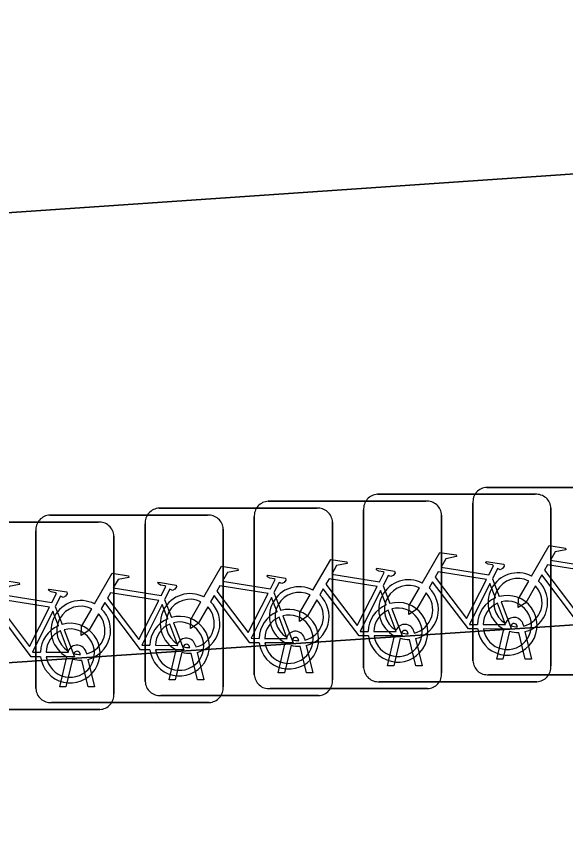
# Model space of a CAD drawing. Extents: x 160732 to 162107, y 387428 to 388479.
# Drawn here: x 160802.654 to 160805.58, y 388052.664 to 388057.103 of the extents above; entities that cross this region are included whole.
import ezdxf

# ---------------------------------------------------------------- set-up
doc = ezdxf.new("R2010")
doc.units = 0
for name, color, linetype in [('IMGEO_Fietsenrek', 7, 'Continuous'), ('IMGEO_Fietspad_gesloten', 7, 'Continuous'), ('IMGEO_Groenvoorziening', 7, 'Continuous'), ('IMGEO_Voetpad_open', 7, 'Continuous')]:
    doc.layers.add(name, color=color, linetype=linetype)

msp = doc.modelspace()

# ---------------------------------------------------------------- linework, layer by layer
at = {"layer": 'IMGEO_Fietsenrek'}
for p, q in [((160805.1619, 388054.5935), (160806.0028, 388054.5935)), ((160806.0028, 388054.5935), (160805.1619, 388054.5935)), ((160804.5789, 388054.5565), (160805.4198, 388054.5565)), ((160805.4198, 388054.5565), (160804.5789, 388054.5565)), ((160803.9959, 388054.5195), (160804.8368, 388054.5195)), ((160804.8368, 388054.5195), (160803.9959, 388054.5195)), ((160805.0875, 388053.6689), (160805.0875, 388054.5098)), ((160805.0875, 388054.5098), (160805.0875, 388053.6689)), ((160803.4139, 388054.4825), (160804.2548, 388054.4825)), ((160804.2548, 388054.4825), (160803.4139, 388054.4825)), ((160804.5045, 388053.6319), (160804.5045, 388054.4728)), ((160804.5045, 388054.4728), (160804.5045, 388053.6319)), ((160805.5035, 388054.4821), (160805.5035, 388053.6412)), ((160805.5035, 388053.6412), (160805.5035, 388054.4821)), ((160802.2479, 388054.4085), (160803.0888, 388054.4085)), ((160803.0888, 388054.4085), (160802.2479, 388054.4085)), ((160802.8309, 388054.4455), (160803.6718, 388054.4455)), ((160803.6718, 388054.4455), (160802.8309, 388054.4455)), ((160803.9215, 388053.5949), (160803.9215, 388054.4358)), ((160803.9215, 388054.4358), (160803.9215, 388053.5949)), ((160804.3385, 388054.4081), (160804.3385, 388053.5672)), ((160804.3385, 388053.5672), (160804.3385, 388054.4081)), ((160804.9205, 388054.4451), (160804.9205, 388053.6042)), ((160804.9205, 388053.6042), (160804.9205, 388054.4451)), ((160802.7565, 388053.5209), (160802.7565, 388054.3618)), ((160802.7565, 388054.3618), (160802.7565, 388053.5209)), ((160803.3395, 388053.5579), (160803.3395, 388054.3988)), ((160803.3395, 388054.3988), (160803.3395, 388053.5579)), ((160803.7555, 388054.3711), (160803.7555, 388053.5302)), ((160803.7555, 388053.5302), (160803.7555, 388054.3711)), ((160803.1725, 388054.3341), (160803.1725, 388053.4932)), ((160803.1725, 388053.4932), (160803.1725, 388054.3341)), ((160805.1912, 388054.1062), (160805.2275, 388054.011)), ((160804.6082, 388054.0692), (160804.6445, 388053.974)), ((160804.0262, 388054.0322), (160804.0625, 388053.937)), ((160802.8602, 388053.9582), (160802.8965, 388053.863)), ((160803.4432, 388053.9952), (160803.4795, 388053.9)), ((160805.2145, 388053.6783), (160805.2528, 388053.8383)), ((160805.2832, 388053.8261), (160805.2479, 388053.6783)), ((160805.3249, 388053.8499), (160805.3239, 388053.8542)), ((160805.3556, 388053.8614), (160805.3574, 388053.8535)), ((160804.1896, 388053.7874), (160804.1914, 388053.7795)), ((160804.6315, 388053.6413), (160804.6698, 388053.8013)), ((160804.7002, 388053.7891), (160804.6649, 388053.6413)), ((160804.7419, 388053.8129), (160804.7409, 388053.8172)), ((160804.783, 388053.6413), (160804.7491, 388053.783)), ((160804.7726, 388053.8244), (160804.7744, 388053.8165)), ((160804.7814, 388053.7873), (160804.8164, 388053.6413)), ((160805.366, 388053.6783), (160805.3321, 388053.82)), ((160805.3644, 388053.8243), (160805.3994, 388053.6783)), ((160803.5769, 388053.7389), (160803.5759, 388053.7432)), ((160803.6076, 388053.7504), (160803.6094, 388053.7425)), ((160804.0485, 388053.6043), (160804.0868, 388053.7643)), ((160804.1172, 388053.7521), (160804.0819, 388053.6043)), ((160804.1589, 388053.7759), (160804.1579, 388053.7802)), ((160804.2, 388053.6043), (160804.1661, 388053.746)), ((160804.1984, 388053.7503), (160804.2334, 388053.6043)), ((160802.9939, 388053.7019), (160802.9929, 388053.7062)), ((160803.0246, 388053.7134), (160803.0264, 388053.7055)), ((160803.4665, 388053.5673), (160803.5048, 388053.7273)), ((160803.5352, 388053.7151), (160803.4999, 388053.5673)), ((160803.618, 388053.5673), (160803.5841, 388053.709)), ((160803.6164, 388053.7133), (160803.6514, 388053.5673)), ((160802.8835, 388053.5303), (160802.9218, 388053.6903)), ((160802.9522, 388053.6781), (160802.9169, 388053.5303)), ((160803.035, 388053.5303), (160803.0011, 388053.672)), ((160803.0334, 388053.6763), (160803.0684, 388053.5303)), ((160805.2479, 388053.6783), (160805.2145, 388053.6783)), ((160805.3994, 388053.6783), (160805.366, 388053.6783)), ((160804.0819, 388053.6043), (160804.0485, 388053.6043)), ((160804.2334, 388053.6043), (160804.2, 388053.6043)), ((160804.6649, 388053.6413), (160804.6315, 388053.6413)), ((160804.8164, 388053.6413), (160804.783, 388053.6413)), ((160803.4999, 388053.5673), (160803.4665, 388053.5673)), ((160803.6514, 388053.5673), (160803.618, 388053.5673)), ((160806.0121, 388053.5945), (160805.1712, 388053.5945)), ((160805.1712, 388053.5945), (160806.0121, 388053.5945)), ((160802.9169, 388053.5303), (160802.8835, 388053.5303)), ((160803.0684, 388053.5303), (160803.035, 388053.5303)), ((160804.8461, 388053.5205), (160804.0052, 388053.5205)), ((160804.0052, 388053.5205), (160804.8461, 388053.5205)), ((160805.4291, 388053.5575), (160804.5882, 388053.5575)), ((160804.5882, 388053.5575), (160805.4291, 388053.5575)), ((160804.2641, 388053.4835), (160803.4232, 388053.4835)), ((160803.4232, 388053.4835), (160804.2641, 388053.4835)), ((160803.6811, 388053.4465), (160802.8402, 388053.4465)), ((160802.8402, 388053.4465), (160803.6811, 388053.4465)), ((160803.0981, 388053.4095), (160802.2572, 388053.4095)), ((160802.2572, 388053.4095), (160803.0981, 388053.4095))]:
    msp.add_line(p, q, dxfattribs=at)
for points in [[(160805.4001, 388054.1202), (160805.4948, 388054.2837), (160805.581, 388054.2699), (160805.5827, 388054.2612), (160805.5266, 388054.2503), (160805.5004, 388054.205), (160805.7556, 388054.1642)], [(160804.8171, 388054.0832), (160804.9118, 388054.2467), (160804.998, 388054.2329), (160804.9997, 388054.2242), (160804.9436, 388054.2133), (160804.9174, 388054.168), (160805.1726, 388054.1272)], [(160804.2341, 388054.0462), (160804.3288, 388054.2097), (160804.415, 388054.1959), (160804.4167, 388054.1872), (160804.3606, 388054.1763), (160804.3344, 388054.131), (160804.5896, 388054.0902)], [(160805.1726, 388054.1272), (160805.1976, 388054.176), (160805.1925, 388054.18), (160805.1693, 388054.1837), (160805.1566, 388054.1912), (160805.1556, 388054.1943), (160805.1578, 388054.1989), (160805.2526, 388054.1838), (160805.2549, 388054.1735), (160805.2455, 388054.1611), (160805.2331, 388054.1547), (160805.2186, 388054.1609), (160805.1912, 388054.1062)], [(160805.7427, 388054.139), (160805.4859, 388054.18), (160805.4692, 388054.1512), (160805.6362, 388053.9309), (160805.7427, 388054.139)], [(160803.0691, 388053.9722), (160803.1638, 388054.1357), (160803.25, 388054.1219), (160803.2517, 388054.1132), (160803.1956, 388054.1023), (160803.1694, 388054.057), (160803.4246, 388054.0162)], [(160803.6521, 388054.0092), (160803.7468, 388054.1727), (160803.833, 388054.1589), (160803.8347, 388054.1502), (160803.7786, 388054.1393), (160803.7524, 388054.094), (160804.0076, 388054.0532)], [(160804.5896, 388054.0902), (160804.6146, 388054.139), (160804.6095, 388054.143), (160804.5863, 388054.1467), (160804.5736, 388054.1542), (160804.5726, 388054.1573), (160804.5748, 388054.1619), (160804.6696, 388054.1468), (160804.6719, 388054.1365), (160804.6625, 388054.1241), (160804.6501, 388054.1177), (160804.6356, 388054.1239), (160804.6082, 388054.0692)], [(160805.1597, 388054.102), (160804.9029, 388054.143), (160804.8862, 388054.1142), (160805.0532, 388053.8939), (160805.1597, 388054.102)], [(160802.4861, 388053.9352), (160802.5808, 388054.0987), (160802.667, 388054.0849), (160802.6687, 388054.0762), (160802.6126, 388054.0653), (160802.5864, 388054.02), (160802.8416, 388053.9792)], [(160804.0076, 388054.0532), (160804.0326, 388054.102), (160804.0275, 388054.106), (160804.0043, 388054.1097), (160803.9916, 388054.1172), (160803.9906, 388054.1203), (160803.9928, 388054.1249), (160804.0876, 388054.1098), (160804.0899, 388054.0995), (160804.0805, 388054.0871), (160804.0681, 388054.0807), (160804.0536, 388054.0869), (160804.0262, 388054.0322)], [(160804.5767, 388054.065), (160804.3199, 388054.106), (160804.3032, 388054.0772), (160804.4702, 388053.8569), (160804.5767, 388054.065)], [(160805.4208, 388054.0677), (160805.3692, 388053.9785), (160805.3293, 388053.9525), (160805.3305, 388054), (160805.385, 388054.0942)], [(160805.6958, 388053.8755), (160805.6461, 388053.8756), (160805.4554, 388054.1273), (160805.4364, 388054.0945)], [(160802.8416, 388053.9792), (160802.8666, 388054.028), (160802.8615, 388054.032), (160802.8383, 388054.0357), (160802.8256, 388054.0432), (160802.8246, 388054.0463), (160802.8268, 388054.0509), (160802.9216, 388054.0358), (160802.9239, 388054.0255), (160802.9145, 388054.0131), (160802.9021, 388054.0067), (160802.8876, 388054.0129), (160802.8602, 388053.9582)], [(160803.4246, 388054.0162), (160803.4496, 388054.065), (160803.4445, 388054.069), (160803.4213, 388054.0727), (160803.4086, 388054.0802), (160803.4076, 388054.0833), (160803.4098, 388054.0879), (160803.5046, 388054.0728), (160803.5069, 388054.0625), (160803.4975, 388054.0501), (160803.4851, 388054.0437), (160803.4706, 388054.0499), (160803.4432, 388053.9952)], [(160803.9947, 388054.028), (160803.7379, 388054.069), (160803.7212, 388054.0402), (160803.8882, 388053.8199), (160803.9947, 388054.028)], [(160804.5298, 388053.8015), (160804.4801, 388053.8016), (160804.2894, 388054.0533), (160804.2704, 388054.0205)], [(160804.8378, 388054.0307), (160804.7862, 388053.9415), (160804.7463, 388053.9155), (160804.7475, 388053.963), (160804.802, 388054.0572)], [(160805.1128, 388053.8385), (160805.0631, 388053.8386), (160804.8724, 388054.0903), (160804.8534, 388054.0575)], [(160805.2077, 388054.004), (160805.1784, 388054.0808), (160805.069, 388053.8627), (160805.1117, 388053.8626)], [(160803.4117, 388053.991), (160803.1549, 388054.032), (160803.1382, 388054.0032), (160803.3052, 388053.7829), (160803.4117, 388053.991)], [(160803.9478, 388053.7645), (160803.8981, 388053.7646), (160803.7074, 388054.0163), (160803.6884, 388053.9835)], [(160804.0427, 388053.93), (160804.0134, 388054.0068), (160803.904, 388053.7887), (160803.9467, 388053.7886)], [(160804.2548, 388053.9937), (160804.2032, 388053.9045), (160804.1633, 388053.8785), (160804.1645, 388053.926), (160804.219, 388054.0202)], [(160804.6247, 388053.967), (160804.5954, 388054.0438), (160804.486, 388053.8257), (160804.5287, 388053.8256)], [(160802.8287, 388053.954), (160802.5719, 388053.995), (160802.5552, 388053.9662), (160802.7222, 388053.7459), (160802.8287, 388053.954)], [(160803.3648, 388053.7275), (160803.3151, 388053.7276), (160803.1244, 388053.9793), (160803.1054, 388053.9465)], [(160803.4597, 388053.893), (160803.4304, 388053.9698), (160803.321, 388053.7517), (160803.3637, 388053.7516)], [(160803.6728, 388053.9567), (160803.6212, 388053.8675), (160803.5813, 388053.8415), (160803.5825, 388053.889), (160803.637, 388053.9832)], [(160805.1417, 388053.8625), (160805.2616, 388053.8623), (160805.2184, 388053.9759)], [(160805.2382, 388053.9828), (160805.2932, 388053.8382), (160805.1431, 388053.8385)], [(160802.7818, 388053.6905), (160802.7321, 388053.6906), (160802.5414, 388053.9423), (160802.5224, 388053.9095)], [(160802.8767, 388053.856), (160802.8474, 388053.9328), (160802.738, 388053.7147), (160802.7807, 388053.7146)], [(160803.0898, 388053.9197), (160803.0382, 388053.8305), (160802.9983, 388053.8045), (160802.9995, 388053.852), (160803.054, 388053.9462)], [(160804.5587, 388053.8255), (160804.6786, 388053.8253), (160804.6354, 388053.9389)], [(160804.6552, 388053.9458), (160804.7102, 388053.8012), (160804.5601, 388053.8015)], [(160803.4902, 388053.8718), (160803.5452, 388053.7272), (160803.3951, 388053.7275)], [(160803.9767, 388053.7885), (160804.0966, 388053.7883), (160804.0534, 388053.9019)], [(160804.0732, 388053.9088), (160804.1282, 388053.7642), (160803.9781, 388053.7645)], [(160802.8107, 388053.7145), (160802.9306, 388053.7143), (160802.8874, 388053.8279)], [(160802.9072, 388053.8348), (160802.9622, 388053.6902), (160802.8121, 388053.6905)], [(160803.3937, 388053.7515), (160803.5136, 388053.7513), (160803.4704, 388053.8649)]]:
    msp.add_lwpolyline(points, dxfattribs=at)
for centre, radius, start, end in [((160805.1652, 388054.5156), 0.0779, 92.4484, 184.2845), ((160805.1652, 388054.5156), 0.0779, 92.4484, 184.2845), ((160804.5822, 388054.4786), 0.0779, 92.4484, 184.2845), ((160804.5822, 388054.4786), 0.0779, 92.4484, 184.2845), ((160805.4256, 388054.4788), 0.0779, 2.4484, 94.2845), ((160805.4256, 388054.4788), 0.0779, 2.4484, 94.2845), ((160803.9992, 388054.4416), 0.0779, 92.4484, 184.2845), ((160803.9992, 388054.4416), 0.0779, 92.4484, 184.2845), ((160804.8426, 388054.4418), 0.0779, 2.4484, 94.2845), ((160804.8426, 388054.4418), 0.0779, 2.4484, 94.2845), ((160803.4172, 388054.4046), 0.0779, 92.4484, 184.2845), ((160803.4172, 388054.4046), 0.0779, 92.4484, 184.2845), ((160804.2606, 388054.4048), 0.0779, 2.4484, 94.2845), ((160804.2606, 388054.4048), 0.0779, 2.4484, 94.2845), ((160802.8342, 388054.3676), 0.0779, 92.4484, 184.2845), ((160802.8342, 388054.3676), 0.0779, 92.4484, 184.2845), ((160803.0946, 388054.3308), 0.0779, 2.4484, 94.2845), ((160803.0946, 388054.3308), 0.0779, 2.4484, 94.2845), ((160803.6776, 388054.3678), 0.0779, 2.4484, 94.2845), ((160803.6776, 388054.3678), 0.0779, 2.4484, 94.2845), ((160805.3271, 388053.9789), 0.159, 62.6766, 242.1369), ((160804.7441, 388053.9419), 0.159, 62.6766, 242.1369), ((160805.3271, 388053.9789), 0.129, 63.3192, 238.903), ((160805.3271, 388053.9789), 0.159, 283.5766, 46.6042), ((160804.1611, 388053.9049), 0.159, 62.6766, 242.1369), ((160804.7441, 388053.9419), 0.129, 63.3192, 238.903), ((160804.7441, 388053.9419), 0.159, 283.5766, 46.6042), ((160805.3271, 388053.9789), 0.129, 283.6043, 43.4302), ((160803.5791, 388053.8679), 0.159, 62.6766, 242.1369), ((160804.1611, 388053.9049), 0.129, 63.3192, 238.903), ((160804.1611, 388053.9049), 0.159, 283.5766, 46.6042), ((160804.7441, 388053.9419), 0.129, 283.6043, 43.4302), ((160805.2707, 388053.8579), 0.159, 113.3408, 178.3217), ((160805.2707, 388053.8579), 0.159, 187.0065, 105.7708), ((160802.9961, 388053.8309), 0.159, 62.6766, 242.1369), ((160802.9961, 388053.8309), 0.129, 63.3192, 238.903), ((160803.5791, 388053.8679), 0.129, 63.3192, 238.903), ((160803.5791, 388053.8679), 0.159, 283.5766, 46.6042), ((160804.1611, 388053.9049), 0.129, 283.6043, 43.4302), ((160804.6877, 388053.8209), 0.159, 113.3408, 178.3217), ((160804.6877, 388053.8209), 0.159, 187.0065, 105.7708), ((160805.2707, 388053.8579), 0.129, 113.923, 177.9556), ((160805.2707, 388053.8579), 0.129, 188.6715, 104.5883), ((160802.9961, 388053.8309), 0.129, 283.6043, 43.4302), ((160802.9961, 388053.8309), 0.159, 283.5766, 46.6042), ((160803.5791, 388053.8679), 0.129, 283.6043, 43.4302), ((160804.1057, 388053.7839), 0.159, 113.3408, 178.3217), ((160804.1057, 388053.7839), 0.159, 187.0065, 105.7708), ((160804.6877, 388053.8209), 0.129, 113.923, 177.9556), ((160804.6877, 388053.8209), 0.129, 188.6715, 104.5883), ((160803.5227, 388053.7469), 0.159, 113.3408, 178.3217), ((160803.5227, 388053.7469), 0.159, 187.0065, 105.7708), ((160803.5227, 388053.7469), 0.129, 188.6715, 104.5883), ((160804.1057, 388053.7839), 0.129, 113.923, 177.9556), ((160804.1057, 388053.7839), 0.129, 188.6715, 104.5883), ((160805.3069, 388053.8503), 0.0499, 12.8025, 158.6934), ((160802.9397, 388053.7099), 0.159, 113.3408, 178.3217), ((160802.9397, 388053.7099), 0.159, 187.0065, 105.7708), ((160802.9397, 388053.7099), 0.129, 113.923, 177.9556), ((160802.9397, 388053.7099), 0.129, 188.6715, 104.5883), ((160803.5227, 388053.7469), 0.129, 113.923, 177.9556), ((160804.1409, 388053.7763), 0.0499, 12.8025, 158.6934), ((160804.7239, 388053.8133), 0.0499, 12.8025, 158.6934), ((160804.7239, 388053.8133), 0.0174, 12.8025, 163.4502), ((160805.3271, 388053.9789), 0.159, 253.9967, 271.7867), ((160805.3069, 388053.8503), 0.0174, 12.8025, 163.4502), ((160805.3271, 388053.9789), 0.129, 253.415, 269.0204), ((160803.5589, 388053.7393), 0.0499, 12.8025, 158.6934), ((160804.1409, 388053.7763), 0.0174, 12.8025, 163.4502), ((160804.1611, 388053.9049), 0.129, 253.415, 269.0204), ((160804.7441, 388053.9419), 0.159, 253.9967, 271.7867), ((160804.7441, 388053.9419), 0.129, 253.415, 269.0204), ((160802.9759, 388053.7023), 0.0499, 12.8025, 158.6934), ((160803.5589, 388053.7393), 0.0174, 12.8025, 163.4502), ((160803.5791, 388053.8679), 0.129, 253.415, 269.0204), ((160804.1611, 388053.9049), 0.159, 253.9967, 271.7867), ((160802.9759, 388053.7023), 0.0174, 12.8025, 163.4502), ((160802.9961, 388053.8309), 0.129, 253.415, 269.0204), ((160803.5791, 388053.8679), 0.159, 253.9967, 271.7867), ((160802.9961, 388053.8309), 0.159, 253.9967, 271.7867), ((160805.1654, 388053.6722), 0.0779, 182.4484, 274.2845), ((160805.1654, 388053.6722), 0.0779, 182.4484, 274.2845), ((160804.5824, 388053.6352), 0.0779, 182.4484, 274.2845), ((160804.5824, 388053.6352), 0.0779, 182.4484, 274.2845), ((160804.8428, 388053.5984), 0.0779, 272.4484, 4.2845), ((160804.8428, 388053.5984), 0.0779, 272.4484, 4.2845), ((160805.4258, 388053.6354), 0.0779, 272.4484, 4.2845), ((160805.4258, 388053.6354), 0.0779, 272.4484, 4.2845), ((160803.9994, 388053.5982), 0.0779, 182.4484, 274.2845), ((160803.9994, 388053.5982), 0.0779, 182.4484, 274.2845), ((160804.2608, 388053.5614), 0.0779, 272.4484, 4.2845), ((160804.2608, 388053.5614), 0.0779, 272.4484, 4.2845), ((160802.8344, 388053.5242), 0.0779, 182.4484, 274.2845), ((160802.8344, 388053.5242), 0.0779, 182.4484, 274.2845), ((160803.4174, 388053.5612), 0.0779, 182.4484, 274.2845), ((160803.4174, 388053.5612), 0.0779, 182.4484, 274.2845), ((160803.6778, 388053.5244), 0.0779, 272.4484, 4.2845), ((160803.6778, 388053.5244), 0.0779, 272.4484, 4.2845), ((160803.0948, 388053.4874), 0.0779, 272.4484, 4.2845), ((160803.0948, 388053.4874), 0.0779, 272.4484, 4.2845)]:
    msp.add_arc(centre, radius, start, end, dxfattribs=at)
at = {"layer": 'IMGEO_Fietspad_gesloten'}
msp.add_lwpolyline([(160772.418, 388053.986), (160781.397, 388054.602), (160788.823, 388055.111), (160812.287, 388056.721), (160817.669, 388057.033), (160831.483, 388057.833), (160836.086, 388058.083)], dxfattribs=at)
at = {"layer": 'IMGEO_Groenvoorziening'}
msp.add_lwpolyline([(160794.894, 388044.605), (160818.246, 388049.937), (160817.669, 388057.033), (160812.287, 388056.721), (160812.452, 388054.318), (160791.424, 388052.91)], dxfattribs=at)
at = {"layer": 'IMGEO_Voetpad_open'}
msp.add_lwpolyline([(160812.287, 388056.721), (160788.823, 388055.111), (160788.921, 388052.742), (160789.597, 388052.788), (160791.424, 388052.91), (160812.452, 388054.318)], close=True, dxfattribs=at)

doc.saveas('drawing.dxf')
